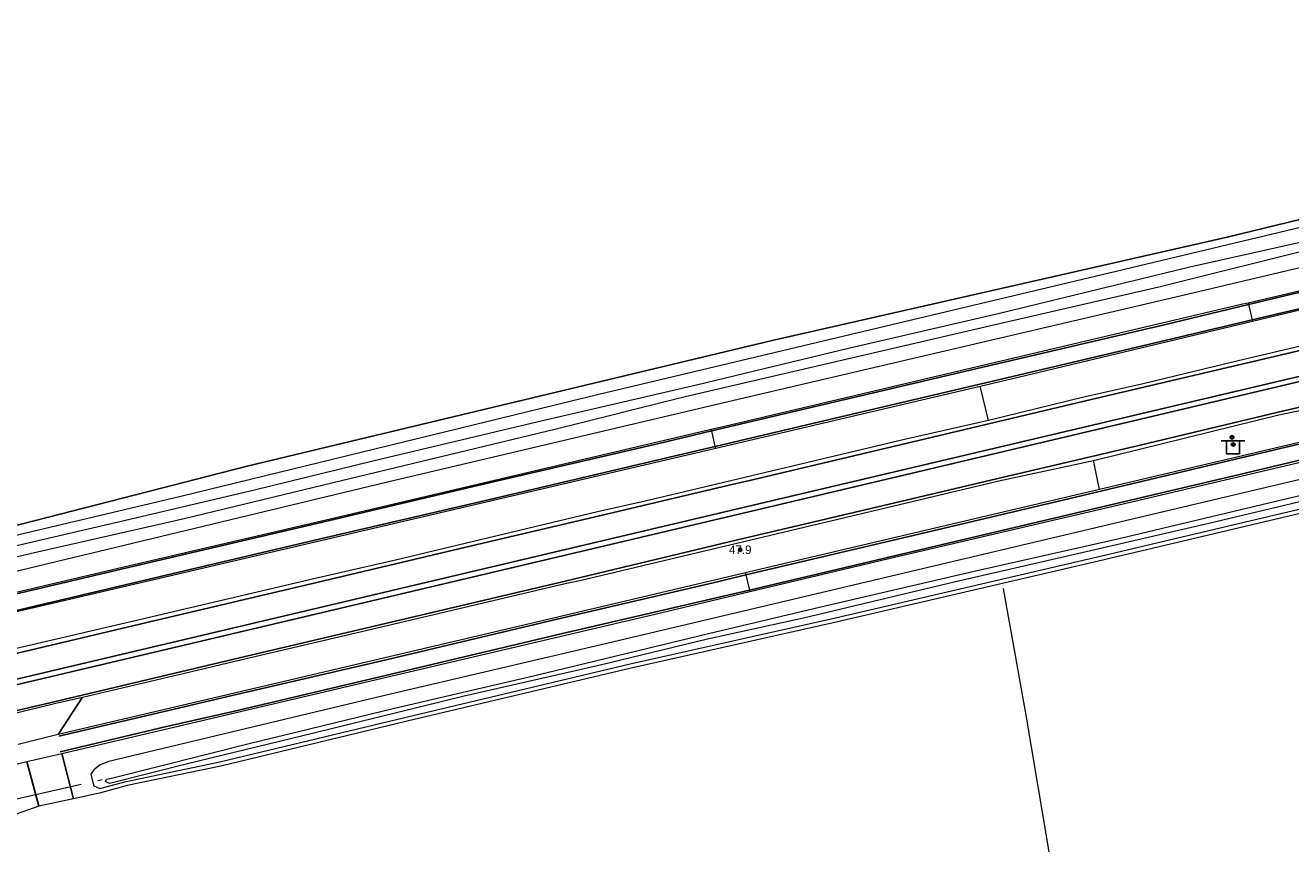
# Model space of a CAD drawing. Header units: metres. Extents: x 169249 to 194689, y 406250 to 412203.
# Tile 389 of 442: x 190548 to 190695, y 411643 to 411738. Entities that reach past the tile are written whole.
import ezdxf
from ezdxf.enums import TextEntityAlignment as Align

# ---------------------------------------------------------------- set-up
doc = ezdxf.new("R2010")
doc.units = ezdxf.units.M
doc.linetypes.add('BGT_NLCS_N264$0$AM-AS', pattern=[16, 10, -2, 2, -2])
doc.layers.get('0').update_dxf_attribs({"linetype": 'CONTINUOUS'})
for name, color, linetype, lineweight in [('BGT_NLCS_N264$0$B-WE-AM-AS_KUNSTWERK_DUIKER-GV', 252, 'BGT_NLCS_N264$0$AM-AS', 18), ('BGT_NLCS_N264$0$B-WE-GW-WATERGANG_INSTEEK-G', 252, 'CONTINUOUS', 18), ('BGT_NLCS_N264$0$B-WE-GW-WATERGANG_SLOOT_BODEM-G', 252, 'CONTINUOUS', 18), ('BGT_NLCS_N264$0$B-WE-OG-TOPOGRAFIE_CULTUURSCHEIDING-G', 252, 'CONTINUOUS', 18), ('BGT_NLCS_N264$0$B-WE-OG-TOPOGRAFIE_TERREIN_AGRARISCH-GV', 252, 'CONTINUOUS', 18), ('BGT_NLCS_N264$0$B-WE-OG-TOPOGRAFIE_WATER-GV', 252, 'CONTINUOUS', 18), ('BGT_NLCS_N264$0$B-WE-OG-TOPOGRAFIE_WEG_BERM-GV', 252, 'CONTINUOUS', 18), ('BGT_NLCS_N264$0$B-WE-OG-TOPOGRAFIE_WEG_RIJWEG-GV', 252, 'CONTINUOUS', 18), ('BGT_NLCS_N264$0$B-WE-OG-TOPOGRAFIE_WEG_RIJWIELPAD-GV', 252, 'CONTINUOUS', 18), ('BGT_NLCS_N264$0$B-WE-VW-VERKEERSTEKEN_BORD-S', 252, 'CONTINUOUS', 25), ('X-XX-AL-REFERENTIE-G', 7, 'CONTINUOUS', 18)]:
    doc.layers.add(name, color=color, linetype=linetype, lineweight=lineweight)
for name, color, linetype in [('BGT_NLCS_N264$0$B-WE-IE-MEUBILAIR_WEGMEUBILAIR-S', 252, 'CONTINUOUS'), ('BGT_NLCS_N264$0$B-WE-IE-TERREINAFSCHEIDING_KUNSTMATIG_HEKWERK_RASTER-G', 252, 'CONTINUOUS'), ('BGT_NLCS_N264$0$B-WE-OG-TOPOGRAFIE_WEG_INRIT-GV', 252, 'CONTINUOUS'), ('BGT_NLCS_N264$0$B-WE-VW-MARKERING-G', 252, 'CONTINUOUS'), ('BGT_NLCS_N264$0$B-WE-VW-VERKEERSTEKEN_DRAAGCONSTRUCTIE-S', 252, 'CONTINUOUS'), ('BGT_NLCS_N264$0$Label_Puntobject', 252, 'CONTINUOUS')]:
    doc.layers.add(name, color=color, linetype=linetype)
doc.styles.add('BGT_NLCS_N264$0$STANDARD', font='txt')

# ---------------------------------------------------------------- blocks, each defined once
blk = doc.blocks.new('BGT_NLCS_N264$0$SVW-VERKEERSTEKEN_BORD_ANWB-SO')
blk.add_line((-1.375, 0), (1.375, 0))
at = {"flags": 128}
blk.add_lwpolyline([(-0.75, 0), (-0.75, -1.5), (0.75, -1.5), (0.75, 0)], close=True, dxfattribs=at)
blk = doc.blocks.new('BGT_NLCS_N264$0$SIE-WEG_PAAL_ALGEMEEN_TYPE_02-SO')
at = {"ltscale": 0.5}
h = blk.add_hatch(color=256, dxfattribs=at)
h.paths.add_polyline_path([(0, 0), (0.1875, 0, 0.41421356), (0, 0.1875)])
h.paths.add_polyline_path([(0, -0.1875), (0, 0), (-0.1875, 0, 0.41421356)])
for p, q in [((-0.1875, 0), (0.1875, 0)), ((0, -0.1875), (0, 0.1875))]:
    blk.add_line(p, q, dxfattribs=at)
blk.add_circle((0, 0), 0.1875, dxfattribs=at)
blk = doc.blocks.new('BGT_NLCS_N264$0$SIE-WEG_VERKEERSBORD_PAAL-SO')
blk.add_line((-0.3, 0), (0.3, 0))
for radius in [0.2, 0.0745]:
    blk.add_circle((0, 0), radius)
blk = doc.blocks.new('BGT_NLCS_N264')
at = {"layer": 'BGT_NLCS_N264$0$B-WE-AM-AS_KUNSTWERK_DUIKER-GV'}
blk.add_line((190544.74, 411648.15, 10.6), (190556.96, 411650.91, 10.62), dxfattribs=at)
at = {"layer": 'BGT_NLCS_N264$0$B-WE-GW-WATERGANG_INSTEEK-G'}
blk.add_polyline3d([(190463.21, 411655.33, 11.35), (190463.05, 411655.48, 11.29), (190462.72, 411656.29, 11.13), (190462.65, 411656.68, 11.07), (190462.72, 411657.08, 11.05), (190462.85, 411657.84, 11.05), (190463.16, 411658.41, 11.07), (190463.87, 411659.22, 11.07), (190465.08, 411659.64, 11.07), (190511.05, 411670.69, 11.13), (190566.05, 411683.69, 11.13), (190614.45, 411695.5, 11.34), (190673.54, 411709.54, 11.41), (190723.3, 411721.4, 11.52), (190773.39, 411733.66, 11.65), (190784.39, 411736.47, 11.77), (190789.24, 411737.71, 11.82), (190790.04, 411737.82, 11.88), (190790.24, 411737.85, 11.89), (190790.96, 411737.95, 11.93), (190791.5, 411737.84, 11.95), (190792.03, 411737.59, 11.96), (190792.92, 411736.86, 11.96), (190792.98, 411736.77, 11.96)], dxfattribs=at)
at = {"layer": 'BGT_NLCS_N264$0$B-WE-GW-WATERGANG_SLOOT_BODEM-G'}
for points in [[(190679.29, 411707.88, 10.3), (190660.32, 411703.51, 10.3), (190640.88, 411698.98, 10.3), (190624.44, 411695.17, 10.3), (190609.51, 411691.45, 10.32), (190583.68, 411685.21, 10.32), (190566.43, 411681.04, 10.3), (190549.1, 411677.14, 10.28), (190529.7, 411672.57, 10.28)], [(190540.7, 411676.52, 10.25), (190559.64, 411680.92, 10.25), (190574.58, 411684.41, 10.25), (190588.3, 411687.78, 10.27), (190607.28, 411692.27, 10.28), (190625.77, 411696.56, 10.27), (190643.49, 411700.84, 10.3), (190660.67, 411704.8, 10.3), (190682.87, 411710.21, 10.3), (190700.65, 411714.19, 10.3)], [(190698.6, 411712.67, 10.3), (190679.29, 411707.88, 10.3)]]:
    blk.add_polyline3d(points, dxfattribs=at)
at = {"layer": 'BGT_NLCS_N264$0$B-WE-IE-TERREINAFSCHEIDING_KUNSTMATIG_HEKWERK_RASTER-G'}
blk.add_polyline3d([(190532.96, 411676.91, 11.35), (190541.83, 411678.99, 11.36), (190573.74, 411687.14, 11.45), (190599.51, 411693.31, 11.52), (190634.52, 411701.68, 11.51), (190687.21, 411713.64, 11.52), (190722.59, 411722.25, 11.59), (190740.4, 411726.59, 11.62), (190758.1, 411730.9, 11.66), (190788.45, 411738.16, 11.94)], dxfattribs=at)
at = {"layer": 'BGT_NLCS_N264$0$B-WE-OG-TOPOGRAFIE_CULTUURSCHEIDING-G'}
blk.add_polyline3d([(190661.26, 411673.01, 11.2), (190663.89, 411658.35, 11.29), (190666.53, 411642.54, 11.24)], dxfattribs=at)
at = {"layer": 'BGT_NLCS_N264$0$B-WE-OG-TOPOGRAFIE_TERREIN_AGRARISCH-GV'}
blk.add_line((190553.64, 411648.66, 11.69), (190549.63, 411647.8, 11.69), dxfattribs=at)
for points in [[(190776.39, 411700.3, 11.71), (190769.69, 411698.93, 11.49), (190725.84, 411688.65, 11.48), (190699.9, 411682.68, 11.41), (190672.95, 411676.33, 11.41), (190641.94, 411669.1, 11.33), (190618.18, 411663.78, 11.31), (190592.26, 411657.63, 11.24), (190570.69, 411652.45, 11.33), (190559.82, 411650.19, 11.45), (190556.63, 411649.33, 11.49), (190553.64, 411648.66, 11.69)], [(190549.63, 411647.8, 11.69), (190545.25, 411646.27, 11.54), (190540.18, 411645, 11.51)]]:
    blk.add_polyline3d(points, dxfattribs=at)
at = {"layer": 'BGT_NLCS_N264$0$B-WE-OG-TOPOGRAFIE_WATER-GV'}
for points in [[(190481.09, 411659.31, 11.59), (190506.61, 411665.67, 11.62), (190544.37, 411674.4, 11.57), (190589.98, 411685.34, 11.56), (190630.75, 411694.93, 11.61), (190681.26, 411706.73, 11.78), (190725.31, 411717.15, 11.85), (190729.33, 411718.03, 11.74), (190754.4, 411723.8, 11.8), (190781.4, 411730.15, 11.95), (190791.16, 411732.74, 11.98)], [(190555.64, 411651.53, 11.59), (190555.82, 411650.72, 11.53), (190555.99, 411650.15, 11.52), (190556.66, 411649.86, 11.49), (190559.71, 411650.68, 11.45), (190570.58, 411652.94, 11.33), (190592.14, 411658.11, 11.24), (190618.06, 411664.27, 11.31), (190641.83, 411669.59, 11.33), (190672.83, 411676.82, 11.41), (190699.78, 411683.17, 11.41), (190725.73, 411689.14, 11.48), (190769.58, 411699.42, 11.49), (190780.77, 411701.89, 11.73), (190804.42, 411706.18, 11.77), (190805.84, 411706.44, 11.77), (190806.04, 411706.47, 11.77), (190807.64, 411707.31, 11.76), (190808, 411707.92, 11.8), (190808.13, 411708.62, 11.92)], [(190698.55, 411683.73, 10.54), (190685.07, 411680.53, 10.54), (190669.35, 411676.91, 10.5), (190655.58, 411673.71, 10.5), (190638.15, 411669.57, 10.47), (190627.03, 411667.13, 10.47), (190614.46, 411664.09, 10.47), (190598.87, 411660.53, 10.47), (190581.46, 411656.27, 10.49), (190566.99, 411652.76, 10.49), (190557.78, 411650.42, 10.51), (190557.33, 411650.66, 10.51), (190557.43, 411650.93, 10.51), (190558.03, 411651.06, 10.51), (190573.96, 411655.08, 10.5), (190590.78, 411659.16, 10.49), (190607.04, 411662.93, 10.49), (190627.13, 411667.77, 10.5), (190640.14, 411670.86, 10.49), (190657.41, 411674.87, 10.49), (190674.69, 411678.8, 10.51), (190693.64, 411683.29, 10.51), (190712.86, 411687.78, 10.51)], [(190739.64, 411695.89, 11.79), (190725.21, 411692.44, 11.74), (190699.24, 411686.47, 11.76), (190668.4, 411679.15, 11.77), (190615.36, 411666.62, 11.7), (190589.66, 411660.61, 11.63), (190557.72, 411652.96, 11.74), (190556.7, 411652.61, 11.73), (190555.98, 411652.01, 11.6), (190555.64, 411651.53, 11.59)]]:
    blk.add_polyline3d(points, dxfattribs=at)
at = {"layer": 'BGT_NLCS_N264$0$B-WE-OG-TOPOGRAFIE_WEG_BERM-GV'}
for p, q in [((190659.55, 411692.45, 12.08), (190658.59, 411696.42, 11.9)), ((190672.41, 411684.46, 11.98), (190671.7, 411687.82, 12.09))]:
    blk.add_line(p, q, dxfattribs=at)
at = {"layer": 'BGT_NLCS_N264$0$B-WE-OG-TOPOGRAFIE_WEG_INRIT-GV'}
for p, q in [((190551.85, 411656.1, 11.81), (190554.66, 411660.41, 11.89)), ((190553.64, 411648.66, 11.69), (190552.28, 411653.9, 11.75)), ((190548.22, 411652.96, 11.75), (190549.63, 411647.8, 11.69))]:
    blk.add_line(p, q, dxfattribs=at)
at = {"layer": 'BGT_NLCS_N264$0$B-WE-OG-TOPOGRAFIE_WEG_RIJWEG-GV'}
for points in [[(190787.8, 411722.65, 12.34), (190781.54, 411721.2, 12.34), (190762.19, 411716.63, 12.32), (190749.73, 411713.69, 12.31), (190726.73, 411708.34, 12.29), (190726.1, 411708.19, 12.28), (190708.75, 411704.12, 12.22), (190688.32, 411699.3, 12.16), (190677.48, 411696.67, 12.11), (190670.58, 411695.13, 12.12), (190659.55, 411692.45, 12.08)], [(190671.7, 411687.82, 12.09), (190693.19, 411693.09, 12.18), (190697.79, 411694.05, 12.17), (190707.77, 411696.52, 12.22), (190707.88, 411696.54, 12.22), (190725.27, 411700.55, 12.26), (190727.79, 411701.14, 12.26), (190734.53, 411702.7, 12.26), (190743.06, 411704.66, 12.21), (190755.12, 411707.51, 12.29), (190761.04, 411708.9, 12.22), (190766.93, 411710.31, 12.32), (190787.38, 411715.17, 12.33), (190794.38, 411716.73, 12.26)], [(190659.55, 411692.45, 12.08), (190649.83, 411690.23, 12.05), (190632.16, 411686.04, 12.02), (190628.93, 411685.25, 12.03), (190619.82, 411683.1, 12.02), (190614.29, 411681.85, 11.98), (190599.92, 411678.44, 11.98), (190590.91, 411676.27, 11.99), (190581.96, 411674.23, 11.94), (190561.43, 411669.42, 11.94), (190546.36, 411665.9, 11.92), (190536.06, 411663.47, 11.9)], [(190554.66, 411660.41, 11.89), (190566.47, 411663.21, 11.94), (190572.32, 411664.59, 11.94), (190589.93, 411668.72, 11.97), (190610.56, 411673.57, 11.99), (190612.4, 411673.96, 12.01), (190630.59, 411678.27, 12.04), (190631.24, 411678.42, 12.04), (190646, 411681.93, 12.06), (190660.76, 411685.44, 12.09), (190671.7, 411687.82, 12.09)], [(190543.02, 411657.65, 11.88), (190551.58, 411659.72, 11.95), (190554.66, 411660.41, 11.89)]]:
    blk.add_polyline3d(points, dxfattribs=at)
at = {"layer": 'BGT_NLCS_N264$0$B-WE-OG-TOPOGRAFIE_WEG_RIJWIELPAD-GV'}
for p, q in [((190689.61, 411706.03, 11.95), (190689.65, 411705.84, 11.95)), ((190689.65, 411705.84, 11.95), (190690.07, 411704.07, 11.97)), ((190690.07, 411704.07, 11.97), (190690.11, 411703.92, 11.97)), ((190627.98, 411689.23, 11.83), (190658.59, 411696.42, 11.9)), ((190627.51, 411691.22, 11.79), (190627.47, 411691.39, 11.79)), ((190627.93, 411689.43, 11.83), (190627.51, 411691.22, 11.79)), ((190627.98, 411689.23, 11.83), (190627.93, 411689.43, 11.83)), ((190631.41, 411674.8, 11.86), (190631.47, 411674.56, 11.86)), ((190631.47, 411674.56, 11.86), (190631.89, 411672.82, 11.83)), ((190631.89, 411672.82, 11.83), (190631.93, 411672.64, 11.83)), ((190551.85, 411656.1, 11.81), (190547.21, 411654.96, 11.8)), ((190548.22, 411652.96, 11.75), (190552.28, 411653.9, 11.75)), ((190534.56, 411649.76, 11.74), (190548.22, 411652.96, 11.75))]:
    blk.add_line(p, q, dxfattribs=at)
for points in [[(190789.52, 411729.54, 12.12), (190768.55, 411724.61, 11.98), (190748.4, 411719.85, 11.92), (190724.65, 411714.26, 11.95), (190723.26, 411713.93, 11.95), (190717.14, 411712.51, 11.93), (190689.61, 411706.03, 11.95)], [(190690.11, 411703.92, 11.97), (190697.52, 411705.69, 11.98), (190704.08, 411707.22, 11.99), (190723.95, 411711.88, 12.01), (190725.15, 411712.16, 12.01), (190743.29, 411716.41, 11.96), (190766.59, 411721.95, 12.08), (190783.35, 411725.88, 12.12), (190790.14, 411727.4, 12.18)], [(190689.61, 411706.03, 11.95), (190688.81, 411705.84, 11.95), (190628.99, 411691.75, 11.79), (190627.47, 411691.39, 11.79)], [(190658.59, 411696.42, 11.9), (190662.98, 411697.45, 11.91), (190690.11, 411703.92, 11.97)], [(190728.61, 411697.71, 12.07), (190725.09, 411696.88, 12.06), (190713.78, 411694.21, 12.06), (190696.84, 411690.21, 12.05), (190672.41, 411684.46, 11.98)], [(190631.93, 411672.64, 11.83), (190648.01, 411676.47, 11.91), (190675.81, 411682.95, 11.92), (190703.04, 411689.36, 11.95), (190729.13, 411695.53, 11.98)], [(190627.47, 411691.39, 11.79), (190582.69, 411680.88, 11.71), (190560.62, 411675.74, 11.67), (190532.67, 411669.19, 11.7), (190530.12, 411668.59, 11.71)], [(190530.62, 411666.49, 11.74), (190531.49, 411666.7, 11.74), (190579.94, 411678.02, 11.78), (190624.02, 411688.3, 11.82), (190627.98, 411689.23, 11.83)], [(190672.41, 411684.46, 11.98), (190666.49, 411683.06, 11.96), (190631.9, 411674.92, 11.86), (190631.41, 411674.8, 11.86)], [(190631.41, 411674.8, 11.86), (190604.29, 411668.4, 11.85), (190576.69, 411661.91, 11.84), (190551.85, 411656.1, 11.81)], [(190552.28, 411653.9, 11.75), (190590.5, 411662.9, 11.77), (190620.62, 411669.94, 11.77), (190631.93, 411672.64, 11.83)]]:
    blk.add_polyline3d(points, dxfattribs=at)
at = {"layer": 'BGT_NLCS_N264$0$B-WE-VW-MARKERING-G'}
for points in [[(190689.65, 411705.84, 11.95), (190699.2, 411708.12, 11.97), (190718.71, 411712.72, 11.98), (190738.13, 411717.29, 12.01), (190747.86, 411719.58, 12.02), (190767.26, 411724.12, 12.1), (190777, 411726.4, 12.07), (190789.58, 411729.32, 12.12)], [(190690.07, 411704.07, 12.01), (190699.62, 411706.33, 12.03), (190717.99, 411710.67, 12.03), (190738.55, 411715.48, 12.03), (190748.25, 411717.77, 12.08), (190767.73, 411722.35, 12.11), (190777.43, 411724.59, 12.12), (190790.07, 411727.63, 12.17)], [(190627.51, 411691.22, 11.8), (190639.99, 411694.18, 11.84), (190659.39, 411698.72, 11.87), (190679.76, 411703.47, 11.92), (190689.65, 411705.84, 11.95)], [(190627.93, 411689.43, 11.83), (190640.48, 411692.39, 11.88), (190659.72, 411696.9, 11.92), (190680.16, 411701.74, 11.99), (190690.07, 411704.07, 12.01)], [(190728.65, 411697.53, 12.05), (190726.74, 411697.08, 12.04), (190709.95, 411693.11, 12.03), (190688.16, 411687.96, 12.01), (190667.37, 411683.02, 11.97), (190647.57, 411678.37, 11.92), (190631.47, 411674.56, 11.91)], [(190729.08, 411695.73, 12.01), (190727.22, 411695.29, 12), (190710.35, 411691.34, 11.98), (190688.63, 411686.17, 11.97), (190667.99, 411681.32, 11.95), (190648.01, 411676.63, 11.91), (190631.89, 411672.82, 11.87)], [(190530.16, 411668.41, 11.72), (190542.26, 411671.27, 11.7), (190563.27, 411676.19, 11.72), (190582.46, 411680.66, 11.72), (190601.92, 411685.25, 11.77), (190621.39, 411689.77, 11.78), (190627.51, 411691.22, 11.8)], [(190530.59, 411666.59, 11.76), (190542.9, 411669.5, 11.74), (190563.68, 411674.4, 11.79), (190582.89, 411678.88, 11.78), (190602.34, 411683.4, 11.8), (190621.8, 411687.99, 11.81), (190627.93, 411689.43, 11.83)], [(190631.47, 411674.56, 11.91), (190628.34, 411673.82, 11.91), (190609.61, 411669.45, 11.82), (190589.83, 411664.76, 11.85), (190571.51, 411660.51, 11.82), (190563.98, 411658.74, 11.81), (190551.91, 411655.92, 11.81)], [(190631.89, 411672.82, 11.87), (190629.02, 411672.14, 11.87), (190610.24, 411667.78, 11.79), (190590.55, 411663.12, 11.79), (190572.11, 411658.77, 11.78), (190564.41, 411657.04, 11.78), (190552.09, 411654.08, 11.76)]]:
    blk.add_polyline3d(points, dxfattribs=at)
at = {"layer": 'BGT_NLCS_N264$0$B-WE-VW-MARKERING-G', "linetype": 'Continuous'}
for points in [[(190546.48, 411665.36, 11.96), (190561.31, 411668.85, 11.96), (190581.97, 411673.74, 11.96), (190599.71, 411677.92, 11.97), (190614.51, 411681.41, 12), (190629.03, 411684.82, 12.04), (190632.23, 411685.57, 12.04), (190650, 411689.76, 12.08), (190670.65, 411694.66, 12.14), (190688.4, 411698.84, 12.2), (190709.11, 411703.71, 12.24), (190726.2, 411707.76, 12.31), (190726.85, 411707.91, 12.31), (190750.49, 411713.43, 12.34), (190762.35, 411716.22, 12.35), (190765.26, 411716.93, 12.36), (190771.23, 411718.28, 12.36), (190791.84, 411723.2, 12.37)], [(190798.93, 411721.15, 12.44), (190787.16, 411718.39, 12.42), (190766.51, 411713.65, 12.4), (190728.26, 411704.6, 12.33), (190727.03, 411704.32, 12.32), (190719.43, 411702.57, 12.3), (190629.84, 411681.42, 12.15), (190539.94, 411660.2, 12.01)], [(190539.67, 411660.77, 12.01), (190629.7, 411682.01, 12.16), (190719.21, 411703.12, 12.31), (190726.88, 411704.92, 12.33), (190728, 411705.18, 12.33), (190766.4, 411714.16, 12.4), (190778.14, 411717.01, 12.42), (190798.71, 411721.9, 12.44)], [(190794.32, 411717.13, 12.36), (190790.54, 411716.24, 12.36), (190787.48, 411715.55, 12.36), (190766.86, 411710.7, 12.34), (190755.06, 411707.91, 12.3), (190734.37, 411703.07, 12.26), (190727.74, 411701.5, 12.26), (190727.7, 411701.49, 12.26), (190707.83, 411696.82, 12.22), (190693.08, 411693.39, 12.19), (190677.1, 411689.59, 12.14), (190660.65, 411685.72, 12.07), (190645.93, 411682.24, 12.08), (190631.16, 411678.77, 12.03), (190630.51, 411678.62, 12.03), (190610.56, 411673.86, 11.99), (190589.89, 411668.98, 11.97), (190572.17, 411664.83, 11.95), (190551.55, 411659.94, 11.97), (190538.65, 411656.92, 11.96)]]:
    blk.add_polyline3d(points, dxfattribs=at)
at = {"layer": 'BGT_NLCS_N264$0$B-WE-IE-MEUBILAIR_WEGMEUBILAIR-S', "color": 7}
blk.add_blockref('BGT_NLCS_N264$0$SIE-WEG_PAAL_ALGEMEEN_TYPE_02-SO', (190630.82, 411677.48, 11.97), dxfattribs=at)
at = {"layer": 'BGT_NLCS_N264$0$B-WE-VW-VERKEERSTEKEN_BORD-S', "color": 7}
blk.add_blockref('BGT_NLCS_N264$0$SVW-VERKEERSTEKEN_BORD_ANWB-SO', (190687.87, 411690.08, 12.1), dxfattribs=at)
at = {"layer": 'BGT_NLCS_N264$0$B-WE-VW-VERKEERSTEKEN_DRAAGCONSTRUCTIE-S', "color": 7}
for p in [(190687.75, 411690.49, 12.11), (190687.89, 411689.66, 12.11)]:
    blk.add_blockref('BGT_NLCS_N264$0$SIE-WEG_VERKEERSBORD_PAAL-SO', p, dxfattribs=at)
at = {"layer": 'BGT_NLCS_N264$0$Label_Puntobject', "lineweight": 18, "style": 'BGT_NLCS_N264$0$STANDARD'}
blk.add_text('47.9', height=1, dxfattribs=at).set_placement((190630.82, 411677.48, 11.97), align=Align.MIDDLE)

msp = doc.modelspace()

# ---------------------------------------------------------------- block references
at = {"layer": 'X-XX-AL-REFERENTIE-G'}
msp.add_blockref('BGT_NLCS_N264', (0, 0), dxfattribs=at)

doc.saveas('drawing.dxf')
